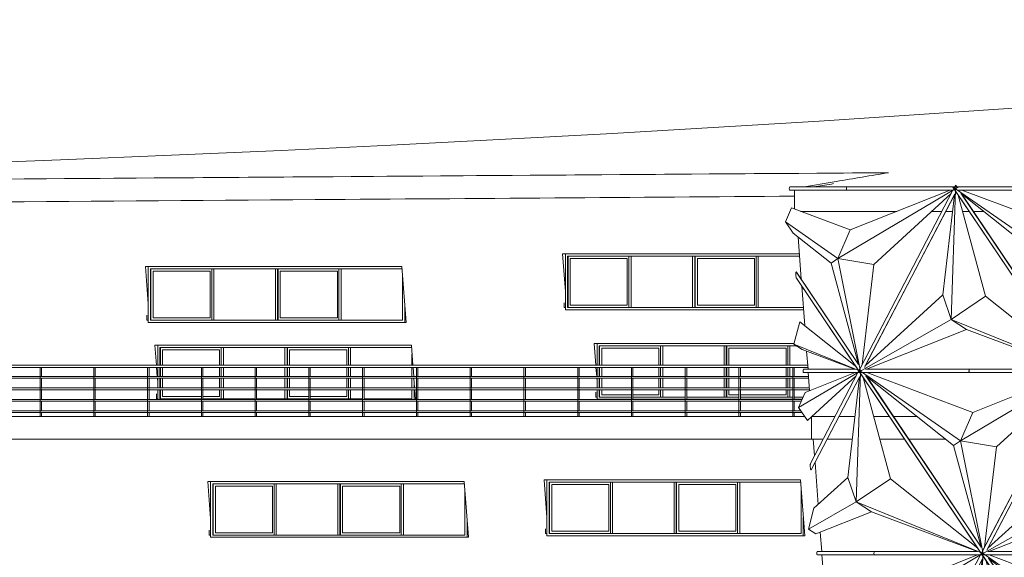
# Model space of a CAD drawing. Header units: inches. Extents: x 424 to 2043, y -237 to 445.
# Tile 282 of 656: x 681 to 698, y 163 to 172. Entities that reach past the tile are written whole.
import ezdxf

# ---------------------------------------------------------------- set-up
doc = ezdxf.new("R2010")
doc.units = ezdxf.units.IN
doc.header["$MEASUREMENT"] = 0
for name, color, linetype, lineweight in [('A-FLOR', 192, 'Continuous', 9), ('A-FLOR-HRAL', 11, 'Continuous', 9), ('A-GLAZ', 151, 'Continuous', 9), ('A-GLAZ-CURT', 52, 'Continuous', 9), ('A-ROOF', 132, 'Continuous', 9), ('A-WALL', 113, 'Continuous', 9)]:
    doc.layers.add(name, color=color, linetype=linetype, lineweight=lineweight)

# ---------------------------------------------------------------- blocks, each defined once
blk = doc.blocks.new('Family2 - Family2-V149-West')
at = {"layer": 'A-GLAZ-CURT'}
for p, q in [((-30.683, 11.224), (-28.482, 7.946)), ((-28.723, 11.23), (-30.549, 11.23)), ((-28.725, 11.229), (-30.532, 11.229)), ((-26.918, 11.229), (-28.725, 11.229)), ((-26.914, 11.23), (-28.723, 11.23)), ((-30.617, 11.183), (-28.884, 9.973)), ((-30.617, 11.183), (-28.884, 9.973)), ((-30.581, 11.17), (-28.723, 11.17)), ((-29.002, 9.891), (-30.54, 11.116)), ((-28.522, 8.11), (-30.54, 11.116)), ((-28.52, 8.11), (-30.539, 11.118)), ((-28.668, 10.472), (-30.526, 11.17)), ((-26.844, 11.183), (-28.884, 9.973)), ((-26.844, 11.183), (-28.884, 9.973)), ((-28.723, 11.17), (-26.867, 11.17)), ((-28.668, 10.472), (-26.915, 11.17)), ((-26.864, 11.17), (-28.487, 8.054)), ((-28.418, 8.057), (-26.831, 11.104)), ((-28.403, 8.087), (-26.838, 11.091)), ((-28.253, 9.868), (-26.894, 11.112)), ((-28.884, 9.973), (-28.668, 10.472)), ((-28.884, 9.973), (-28.668, 10.472)), ((-29.002, 9.891), (-28.884, 9.973)), ((-28.884, 9.973), (-29.002, 9.891)), ((-28.522, 8.11), (-29.002, 9.891)), ((-28.884, 9.973), (-28.492, 8.019)), ((-28.253, 9.868), (-28.884, 9.973)), ((-28.884, 9.973), (-28.492, 8.019)), ((-28.884, 9.973), (-28.253, 9.868)), ((-28.458, 8.11), (-28.253, 9.868))]:
    blk.add_line(p, q, dxfattribs=at)
for start_param, end_param in [(0.222018, 3.141593), (6.243403, 6.505203)]:
    blk.add_ellipse((-28.723, 11.2), major_axis=(0, 0.03), ratio=0.333723, start_param=start_param, end_param=end_param, dxfattribs=at)
for points, knots in [([(-30.664, 11.208), (-30.663, 11.207), (-30.659, 11.205), (-30.653, 11.201), (-30.647, 11.197), (-30.64, 11.193), (-30.633, 11.19), (-30.626, 11.186), (-30.62, 11.183), (-30.616, 11.181), (-30.614, 11.181)], [0.3428238, 0.3428238, 0.3428238, 0.3428238, 0.375, 0.4166667, 0.4583333, 0.5, 0.5416667, 0.5833333, 0.625, 0.6543024, 0.6543024, 0.6543024, 0.6543024]), ([(-26.801, 11.208), (-26.802, 11.207), (-26.806, 11.205), (-26.812, 11.201), (-26.818, 11.197), (-26.825, 11.193), (-26.831, 11.19), (-26.837, 11.186), (-26.842, 11.183), (-26.845, 11.181), (-26.846, 11.18)], [0.3430836, 0.3430836, 0.3430836, 0.3430836, 0.375, 0.4166667, 0.4583333, 0.5, 0.5416667, 0.5833333, 0.625, 0.6569164, 0.6569164, 0.6569164, 0.6569164]), ([(-28.492, 8.018), (-28.492, 8.017), (-28.492, 8.015), (-28.492, 8.012), (-28.492, 8.007), (-28.492, 8.001), (-28.491, 7.993), (-28.491, 7.986), (-28.49, 7.98), (-28.489, 7.976), (-28.489, 7.973), (-28.489, 7.971), (-28.489, 7.97)], [-0.6422027, -0.6422027, -0.6422027, -0.6422027, -0.625, -0.6041667, -0.5833333, -0.5416667, -0.5, -0.4583333, -0.4166667, -0.3958333, -0.375, -0.3584838, -0.3584838, -0.3584838, -0.3584838])]:
    blk.add_open_spline(points, degree=3, knots=knots, dxfattribs=at)
blk = doc.blocks.new('Family2 - Family2-V161-West')
at = {"layer": 'A-GLAZ-CURT'}
for p, q in [((-24.716, 7.97), (-26.346, 4.84)), ((-24.746, 5.701), (-24.673, 7.969)), ((-24.746, 5.701), (-24.673, 7.969)), ((-24.681, 8.037), (-24.715, 7.972)), ((-24.672, 8.054), (-24.679, 8.039)), ((-24.666, 7.946), (-22.57, 4.824)), ((-26.269, 4.857), (-24.682, 7.904)), ((-26.254, 4.887), (-24.689, 7.891)), ((-24.689, 7.891), (-24.895, 6.132)), ((-24.624, 7.884), (-24.146, 6.109)), ((-22.558, 4.91), (-24.576, 7.916)), ((-22.555, 4.91), (-24.575, 7.918)), ((-24.895, 6.132), (-26.254, 4.887)), ((-24.895, 6.132), (-24.746, 5.701)), ((-24.746, 5.701), (-24.895, 6.132)), ((-24.146, 6.109), (-24.746, 5.701)), ((-24.746, 5.701), (-24.146, 6.109)), ((-24.146, 6.109), (-22.613, 4.889)), ((-26.32, 4.805), (-24.746, 5.701)), ((-26.32, 4.805), (-24.746, 5.701)), ((-22.548, 4.805), (-24.746, 5.701)), ((-24.746, 5.701), (-24.48, 5.528)), ((-22.548, 4.805), (-24.746, 5.701)), ((-24.746, 5.701), (-24.48, 5.528)), ((-24.48, 5.528), (-26.234, 4.829)), ((-24.48, 5.528), (-22.62, 4.829)), ((-26.347, 4.837), (-26.381, 4.772)), ((-26.382, 4.77), (-26.301, 4.77)), ((-26.298, 4.77), (-24.425, 4.77)), ((-24.425, 4.83), (-26.252, 4.83)), ((-24.427, 4.829), (-26.234, 4.829)), ((-22.62, 4.829), (-24.427, 4.829)), ((-22.617, 4.83), (-24.425, 4.83)), ((-24.425, 4.77), (-22.57, 4.77)), ((-22.567, 4.77), (-22.485, 4.77)), ((-22.482, 4.77), (-22.468, 4.77))]:
    blk.add_line(p, q, dxfattribs=at)
for start_param, end_param in [(0.222018, 3.141593), (6.243403, 6.505203)]:
    blk.add_ellipse((-24.425, 4.8), major_axis=(0, 0.03), ratio=0.333723, start_param=start_param, end_param=end_param, dxfattribs=at)
for points, knots in [([(-24.673, 7.97), (-24.673, 7.971), (-24.674, 7.973), (-24.674, 7.976), (-24.675, 7.98), (-24.675, 7.986), (-24.676, 7.993), (-24.676, 8.001), (-24.677, 8.007), (-24.677, 8.012), (-24.677, 8.015), (-24.677, 8.017), (-24.677, 8.018)], [-0.6415162, -0.6415162, -0.6415162, -0.6415162, -0.625, -0.6041667, -0.5833333, -0.5416667, -0.5, -0.4583333, -0.4166667, -0.3958333, -0.375, -0.3577973, -0.3577973, -0.3577973, -0.3577973]), ([(-26.364, 4.78), (-26.363, 4.781), (-26.36, 4.783), (-26.355, 4.786), (-26.349, 4.79), (-26.343, 4.793), (-26.336, 4.797), (-26.33, 4.801), (-26.324, 4.805), (-26.32, 4.807), (-26.318, 4.808)], [0.3430836, 0.3430836, 0.3430836, 0.3430836, 0.375, 0.4166667, 0.4583333, 0.5, 0.5416667, 0.5833333, 0.625, 0.6569164, 0.6569164, 0.6569164, 0.6569164]), ([(-22.501, 4.78), (-22.503, 4.781), (-22.507, 4.783), (-22.513, 4.786), (-22.52, 4.79), (-22.527, 4.793), (-22.534, 4.797), (-22.541, 4.801), (-22.546, 4.805), (-22.55, 4.807), (-22.551, 4.808)], [0.3428238, 0.3428238, 0.3428238, 0.3428238, 0.375, 0.4166667, 0.4583333, 0.5, 0.5416667, 0.5833333, 0.625, 0.6571762, 0.6571762, 0.6571762, 0.6571762])]:
    blk.add_open_spline(points, degree=3, knots=knots, dxfattribs=at)
blk = doc.blocks.new('Family2 - Family2-V140-West')
at = {"layer": 'A-GLAZ-CURT'}
for p, q in [((-62.873, 8.024), (-60.672, 4.746)), ((-62.807, 7.983), (-61.074, 6.773)), ((-62.807, 7.983), (-61.074, 6.773)), ((-62.771, 7.97), (-60.913, 7.97)), ((-60.913, 8.03), (-62.739, 8.03)), ((-60.915, 8.029), (-62.722, 8.029)), ((-60.858, 7.272), (-62.716, 7.97)), ((-59.034, 7.983), (-61.074, 6.773)), ((-59.034, 7.983), (-61.074, 6.773)), ((-59.108, 8.029), (-60.915, 8.029)), ((-59.104, 8.03), (-60.913, 8.03)), ((-60.913, 7.97), (-59.057, 7.97)), ((-60.858, 7.272), (-59.105, 7.97)), ((-59.054, 7.97), (-60.677, 4.854)), ((-61.192, 6.691), (-62.73, 7.916)), ((-60.712, 4.91), (-62.73, 7.916)), ((-60.71, 4.91), (-62.729, 7.918)), ((-60.608, 4.857), (-59.021, 7.904)), ((-60.593, 4.887), (-59.028, 7.891)), ((-60.443, 6.668), (-59.084, 7.912)), ((-61.074, 6.773), (-60.858, 7.272)), ((-61.074, 6.773), (-60.858, 7.272)), ((-61.192, 6.691), (-61.074, 6.773)), ((-61.074, 6.773), (-61.192, 6.691)), ((-61.074, 6.773), (-60.682, 4.819)), ((-60.443, 6.668), (-61.074, 6.773)), ((-61.074, 6.773), (-60.682, 4.819)), ((-61.074, 6.773), (-60.443, 6.668)), ((-60.712, 4.91), (-61.192, 6.691)), ((-60.648, 4.91), (-60.443, 6.668))]:
    blk.add_line(p, q, dxfattribs=at)
for start_param, end_param in [(0.222018, 3.141593), (6.243403, 6.505203)]:
    blk.add_ellipse((-60.913, 8), major_axis=(0, 0.03), ratio=0.333723, start_param=start_param, end_param=end_param, dxfattribs=at)
for points, knots in [([(-62.854, 8.008), (-62.853, 8.007), (-62.849, 8.005), (-62.844, 8.001), (-62.837, 7.997), (-62.83, 7.993), (-62.823, 7.99), (-62.816, 7.986), (-62.81, 7.983), (-62.806, 7.981), (-62.804, 7.98)], [0.3428238, 0.3428238, 0.3428238, 0.3428238, 0.375, 0.4166667, 0.4583333, 0.5, 0.5416667, 0.5833333, 0.625, 0.6571762, 0.6571762, 0.6571762, 0.6571762]), ([(-58.991, 8.008), (-58.992, 8.007), (-58.996, 8.005), (-59.002, 8.001), (-59.008, 7.997), (-59.015, 7.993), (-59.021, 7.99), (-59.027, 7.986), (-59.032, 7.983), (-59.035, 7.981), (-59.036, 7.98)], [0.3430836, 0.3430836, 0.3430836, 0.3430836, 0.375, 0.4166667, 0.4583333, 0.5, 0.5416667, 0.5833333, 0.625, 0.6569164, 0.6569164, 0.6569164, 0.6569164]), ([(-60.682, 4.818), (-60.682, 4.817), (-60.682, 4.815), (-60.682, 4.812), (-60.682, 4.807), (-60.682, 4.801), (-60.681, 4.793), (-60.681, 4.786), (-60.68, 4.78), (-60.679, 4.776), (-60.679, 4.773), (-60.679, 4.771), (-60.679, 4.77)], [-0.6422027, -0.6422027, -0.6422027, -0.6422027, -0.625, -0.6041667, -0.5833333, -0.5416667, -0.5, -0.4583333, -0.4166667, -0.3958333, -0.375, -0.3584838, -0.3584838, -0.3584838, -0.3584838])]:
    blk.add_open_spline(points, degree=3, knots=knots, dxfattribs=at)
blk = doc.blocks.new('Family2 - Family2-V173-West')
at = {"layer": 'A-GLAZ-CURT'}
for p, q in [((-65.47, 17.629), (-65.504, 17.629)), ((-65.504, 17.624), (-63.302, 14.346)), ((-65.464, 17.63), (-65.501, 17.63)), ((-63.544, 17.63), (-65.457, 17.63)), ((-63.546, 17.629), (-65.438, 17.629)), ((-61.654, 17.629), (-63.546, 17.629)), ((-61.649, 17.63), (-63.544, 17.63)), ((-61.586, 17.63), (-61.641, 17.63)), ((-61.587, 17.629), (-61.622, 17.629)), ((-61.594, 17.616), (-61.586, 17.63)), ((-65.438, 17.583), (-63.705, 16.373)), ((-65.438, 17.583), (-63.705, 16.373)), ((-65.402, 17.57), (-63.544, 17.57)), ((-63.823, 16.291), (-65.361, 17.516)), ((-63.343, 14.51), (-65.361, 17.516)), ((-63.34, 14.51), (-65.36, 17.518)), ((-63.489, 16.872), (-65.347, 17.57)), ((-61.665, 17.583), (-63.705, 16.373)), ((-61.665, 17.583), (-63.705, 16.373)), ((-63.544, 17.57), (-61.688, 17.57)), ((-63.489, 16.872), (-61.736, 17.57)), ((-61.685, 17.57), (-63.308, 14.454)), ((-63.239, 14.457), (-61.652, 17.504)), ((-63.224, 14.487), (-61.659, 17.491)), ((-63.074, 16.268), (-61.715, 17.512)), ((-63.705, 16.373), (-63.489, 16.872)), ((-63.705, 16.373), (-63.489, 16.872)), ((-63.823, 16.291), (-63.705, 16.373)), ((-63.705, 16.373), (-63.823, 16.291)), ((-63.343, 14.51), (-63.823, 16.291)), ((-63.705, 16.373), (-63.313, 14.419)), ((-63.074, 16.268), (-63.705, 16.373)), ((-63.705, 16.373), (-63.313, 14.419)), ((-63.705, 16.373), (-63.074, 16.268)), ((-63.279, 14.51), (-63.074, 16.268))]:
    blk.add_line(p, q, dxfattribs=at)
for start_param, end_param in [(0.222018, 3.141593), (6.243403, 6.505203)]:
    blk.add_ellipse((-63.544, 17.6), major_axis=(0, 0.03), ratio=0.333723, start_param=start_param, end_param=end_param, dxfattribs=at)
for points, knots in [([(-65.504, 17.629), (-65.505, 17.629), (-65.505, 17.627), (-65.504, 17.625), (-65.503, 17.623), (-65.502, 17.622), (-65.5, 17.62), (-65.497, 17.618), (-65.495, 17.615), (-65.492, 17.613), (-65.489, 17.611), (-65.485, 17.608), (-65.481, 17.605), (-65.474, 17.601), (-65.468, 17.597), (-65.461, 17.593), (-65.454, 17.59), (-65.447, 17.586), (-65.441, 17.583), (-65.436, 17.581), (-65.435, 17.58)], [0, 0, 0, 0, 0.0833333, 0.125, 0.1458333, 0.1666667, 0.2083333, 0.2291667, 0.25, 0.2916667, 0.3125, 0.3333333, 0.375, 0.4166667, 0.4583333, 0.5, 0.5416667, 0.5833333, 0.625, 0.6571762, 0.6571762, 0.6571762, 0.6571762]), ([(-61.587, 17.629), (-61.588, 17.629), (-61.59, 17.627), (-61.594, 17.625), (-61.597, 17.623), (-61.599, 17.622), (-61.602, 17.62), (-61.606, 17.618), (-61.609, 17.615), (-61.613, 17.613), (-61.617, 17.611), (-61.621, 17.608), (-61.626, 17.605), (-61.633, 17.601), (-61.639, 17.597), (-61.646, 17.593), (-61.652, 17.59), (-61.658, 17.586), (-61.663, 17.583), (-61.666, 17.581), (-61.667, 17.58)], [0, 0, 0, 0, 0.0833333, 0.125, 0.1458333, 0.1666667, 0.2083333, 0.2291667, 0.25, 0.2916667, 0.3125, 0.3333333, 0.375, 0.4166667, 0.4583333, 0.5, 0.5416667, 0.5833333, 0.625, 0.6569164, 0.6569164, 0.6569164, 0.6569164]), ([(-63.313, 14.418), (-63.313, 14.417), (-63.313, 14.415), (-63.313, 14.412), (-63.313, 14.407), (-63.313, 14.401), (-63.312, 14.393), (-63.312, 14.386), (-63.311, 14.38), (-63.31, 14.376), (-63.31, 14.373), (-63.31, 14.371), (-63.309, 14.37)], [-0.6422027, -0.6422027, -0.6422027, -0.6422027, -0.625, -0.6041667, -0.5833333, -0.5416667, -0.5, -0.4583333, -0.4166667, -0.3958333, -0.375, -0.3584838, -0.3584838, -0.3584838, -0.3584838])]:
    blk.add_open_spline(points, degree=3, knots=knots, dxfattribs=at)
for points in [[(-65.5, 17.63), (-65.502, 17.63), (-65.503, 17.63), (-65.504, 17.629)], [(-61.586, 17.63), (-61.586, 17.63), (-61.587, 17.63), (-61.587, 17.629)]]:
    blk.add_open_spline(points, degree=3, dxfattribs=at)
blk = doc.blocks.new('Family2 - Family2-V163-West')
at = {"layer": 'A-GLAZ-CURT'}
for p, q in [((-17.085, 7.97), (-18.715, 4.839)), ((-17.115, 5.701), (-17.042, 7.969)), ((-17.115, 5.701), (-17.042, 7.969)), ((-17.05, 8.037), (-17.084, 7.972)), ((-17.041, 8.054), (-17.049, 8.039)), ((-17.035, 7.946), (-14.939, 4.824)), ((-18.639, 4.857), (-17.051, 7.904)), ((-18.623, 4.887), (-17.059, 7.891)), ((-17.059, 7.891), (-17.264, 6.132)), ((-16.993, 7.884), (-16.515, 6.109)), ((-14.927, 4.91), (-16.945, 7.916)), ((-14.924, 4.91), (-16.944, 7.918)), ((-17.264, 6.132), (-18.623, 4.887)), ((-17.264, 6.132), (-17.115, 5.701)), ((-17.115, 5.701), (-17.264, 6.132)), ((-16.515, 6.109), (-17.115, 5.701)), ((-17.115, 5.701), (-16.515, 6.109)), ((-16.515, 6.109), (-14.982, 4.889)), ((-18.689, 4.805), (-17.115, 5.701)), ((-18.689, 4.805), (-17.115, 5.701)), ((-14.918, 4.805), (-17.115, 5.701)), ((-17.115, 5.701), (-16.849, 5.528)), ((-14.918, 4.805), (-17.115, 5.701)), ((-17.115, 5.701), (-16.849, 5.528)), ((-16.849, 5.528), (-18.603, 4.829)), ((-16.849, 5.528), (-14.989, 4.829)), ((-18.716, 4.837), (-18.75, 4.772)), ((-18.751, 4.77), (-18.67, 4.77)), ((-18.667, 4.77), (-16.794, 4.77)), ((-16.794, 4.83), (-18.621, 4.83)), ((-16.796, 4.829), (-18.603, 4.829)), ((-14.989, 4.829), (-16.796, 4.829)), ((-14.986, 4.83), (-16.794, 4.83)), ((-16.794, 4.77), (-14.939, 4.77)), ((-14.937, 4.77), (-14.854, 4.77)), ((-14.852, 4.77), (-14.837, 4.77))]:
    blk.add_line(p, q, dxfattribs=at)
for start_param, end_param in [(0.222018, 3.141593), (6.243403, 6.505203)]:
    blk.add_ellipse((-16.794, 4.8), major_axis=(0, 0.03), ratio=0.333723, start_param=start_param, end_param=end_param, dxfattribs=at)
for points, knots in [([(-17.042, 7.97), (-17.042, 7.971), (-17.043, 7.973), (-17.043, 7.976), (-17.044, 7.98), (-17.044, 7.986), (-17.045, 7.993), (-17.046, 8.001), (-17.046, 8.007), (-17.046, 8.012), (-17.046, 8.015), (-17.046, 8.017), (-17.046, 8.018)], [-0.6415162, -0.6415162, -0.6415162, -0.6415162, -0.625, -0.6041667, -0.5833333, -0.5416667, -0.5, -0.4583333, -0.4166667, -0.3958333, -0.375, -0.3577973, -0.3577973, -0.3577973, -0.3577973]), ([(-18.733, 4.78), (-18.732, 4.781), (-18.729, 4.783), (-18.724, 4.786), (-18.718, 4.79), (-18.712, 4.793), (-18.705, 4.797), (-18.699, 4.801), (-18.693, 4.805), (-18.689, 4.807), (-18.688, 4.808)], [0.3430836, 0.3430836, 0.3430836, 0.3430836, 0.375, 0.4166667, 0.4583333, 0.5, 0.5416667, 0.5833333, 0.625, 0.6569164, 0.6569164, 0.6569164, 0.6569164]), ([(-14.87, 4.78), (-14.872, 4.781), (-14.876, 4.783), (-14.882, 4.786), (-14.889, 4.79), (-14.896, 4.793), (-14.903, 4.797), (-14.91, 4.801), (-14.915, 4.805), (-14.919, 4.807), (-14.92, 4.808)], [0.3428238, 0.3428238, 0.3428238, 0.3428238, 0.375, 0.4166667, 0.4583333, 0.5, 0.5416667, 0.5833333, 0.625, 0.6571762, 0.6571762, 0.6571762, 0.6571762])]:
    blk.add_open_spline(points, degree=3, knots=knots, dxfattribs=at)
blk = doc.blocks.new('Family2 - Family2-V189-West')
at = {"layer": 'A-GLAZ-CURT'}
for p, q in [((-31.118, 17.654), (-31.161, 17.572)), ((-31.099, 17.629), (-31.117, 17.656)), ((-31.091, 17.622), (-31.112, 17.654)), ((-31.162, 17.57), (-32.792, 14.44)), ((-32.716, 14.457), (-31.129, 17.504)), ((-32.701, 14.487), (-31.136, 17.491)), ((-31.136, 17.491), (-31.341, 15.732)), ((-31.192, 15.301), (-31.119, 17.569)), ((-31.192, 15.301), (-31.119, 17.569)), ((-31.112, 17.546), (-29.016, 14.424)), ((-31.07, 17.484), (-30.592, 15.709)), ((-29.004, 14.51), (-31.023, 17.516)), ((-29.002, 14.51), (-31.021, 17.518)), ((-31.341, 15.732), (-32.701, 14.487)), ((-31.341, 15.732), (-31.192, 15.301)), ((-31.192, 15.301), (-31.341, 15.732)), ((-30.592, 15.709), (-31.192, 15.301)), ((-31.192, 15.301), (-30.592, 15.709)), ((-30.592, 15.709), (-29.059, 14.489)), ((-32.767, 14.405), (-31.192, 15.301)), ((-32.767, 14.405), (-31.192, 15.301)), ((-28.995, 14.405), (-31.192, 15.301)), ((-31.192, 15.301), (-30.926, 15.128)), ((-28.995, 14.405), (-31.192, 15.301)), ((-31.192, 15.301), (-30.926, 15.128)), ((-30.926, 15.128), (-32.681, 14.429)), ((-30.926, 15.128), (-29.066, 14.429)), ((-32.829, 14.37), (-32.747, 14.37)), ((-32.794, 14.437), (-32.828, 14.372)), ((-32.744, 14.37), (-30.871, 14.37)), ((-30.871, 14.43), (-32.698, 14.43)), ((-30.874, 14.429), (-32.681, 14.429)), ((-29.066, 14.429), (-30.874, 14.429)), ((-29.063, 14.43), (-30.871, 14.43)), ((-30.871, 14.37), (-29.016, 14.37)), ((-29.014, 14.37), (-28.932, 14.37)), ((-28.929, 14.37), (-28.914, 14.37))]:
    blk.add_line(p, q, dxfattribs=at)
for start_param, end_param in [(0.222018, 3.141593), (6.243403, 6.505203)]:
    blk.add_ellipse((-30.871, 14.4), major_axis=(0, 0.03), ratio=0.333723, start_param=start_param, end_param=end_param, dxfattribs=at)
for points, knots in [([(-31.119, 17.57), (-31.12, 17.571), (-31.12, 17.573), (-31.12, 17.576), (-31.121, 17.58), (-31.122, 17.586), (-31.122, 17.593), (-31.123, 17.601), (-31.123, 17.607), (-31.123, 17.612), (-31.123, 17.616), (-31.123, 17.621), (-31.123, 17.625), (-31.123, 17.63), (-31.122, 17.634), (-31.122, 17.638), (-31.122, 17.641), (-31.121, 17.644), (-31.121, 17.647), (-31.12, 17.65), (-31.119, 17.653), (-31.117, 17.655), (-31.117, 17.656)], [-0.6415162, -0.6415162, -0.6415162, -0.6415162, -0.625, -0.6041667, -0.5833333, -0.5416667, -0.5, -0.4583333, -0.4166667, -0.3958333, -0.375, -0.3333333, -0.3125, -0.2916667, -0.25, -0.2291667, -0.2083333, -0.1666667, -0.1458333, -0.125, -0.0833333, 0, 0, 0, 0]), ([(-31.117, 17.656), (-31.116, 17.656), (-31.114, 17.656), (-31.113, 17.654), (-31.112, 17.653), (-31.111, 17.652), (-31.111, 17.652)], [-1, -1, -1, -1, -0.9166667, -0.875, -0.8541667, -0.8333333, -0.8333333, -0.8333333, -0.8333333]), ([(-32.811, 14.38), (-32.809, 14.381), (-32.806, 14.383), (-32.801, 14.386), (-32.795, 14.39), (-32.79, 14.393), (-32.787, 14.395), (-32.786, 14.395)], [0.3430836, 0.3430836, 0.3430836, 0.3430836, 0.375, 0.4166667, 0.4583333, 0.5, 0.5182946, 0.5182946, 0.5182946, 0.5182946]), ([(-32.786, 14.395), (-32.785, 14.396), (-32.781, 14.398), (-32.776, 14.401), (-32.77, 14.405), (-32.766, 14.407), (-32.765, 14.408)], [0.5184063, 0.5184063, 0.5184063, 0.5184063, 0.5416667, 0.5833333, 0.625, 0.6569164, 0.6569164, 0.6569164, 0.6569164]), ([(-28.947, 14.38), (-28.949, 14.381), (-28.953, 14.383), (-28.959, 14.386), (-28.966, 14.39), (-28.973, 14.393), (-28.98, 14.397), (-28.987, 14.401), (-28.993, 14.405), (-28.996, 14.407), (-28.997, 14.408)], [0.3428238, 0.3428238, 0.3428238, 0.3428238, 0.375, 0.4166667, 0.4583333, 0.5, 0.5416667, 0.5833333, 0.625, 0.6571762, 0.6571762, 0.6571762, 0.6571762])]:
    blk.add_open_spline(points, degree=3, knots=knots, dxfattribs=at)
blk = doc.blocks.new('Awning_and_fixed_glass_panels_multi_window_10652 - 4 panels-2 awning 4770x980h-162167-West')
at = {"layer": 'A-GLAZ'}
for p, q in [((-37.957, 16.451), (-37.957, 15.471)), ((-37.92, 15.511), (-37.92, 16.411)), ((-37.92, 16.411), (-33.853, 16.411)), ((-37.911, 16.411), (-37.911, 15.511)), ((-36.843, 16.411), (-36.805, 16.411)), ((-36.843, 16.411), (-36.843, 15.511)), ((-36.805, 15.511), (-36.805, 16.411)), ((-35.728, 16.411), (-35.69, 16.411)), ((-35.728, 16.411), (-35.728, 15.511)), ((-35.69, 15.511), (-35.69, 16.411)), ((-35.682, 16.411), (-35.682, 15.511)), ((-34.613, 16.411), (-34.576, 16.411)), ((-34.613, 16.411), (-34.613, 15.511)), ((-34.576, 15.511), (-34.576, 16.411)), ((-37.874, 16.371), (-37.874, 15.551)), ((-37.874, 16.371), (-36.872, 16.371)), ((-36.872, 15.551), (-36.872, 16.371)), ((-35.644, 16.371), (-35.644, 15.551)), ((-35.644, 16.371), (-34.643, 16.371)), ((-34.643, 15.551), (-34.643, 16.371)), ((-37.98, 15.596), (-37.98, 15.511)), ((-37.874, 15.551), (-36.872, 15.551)), ((-35.644, 15.551), (-34.643, 15.551)), ((-37.957, 15.511), (-37.98, 15.511)), ((-37.957, 15.471), (-33.783, 15.471)), ((-37.92, 15.511), (-33.786, 15.511)), ((-36.805, 15.511), (-36.843, 15.511)), ((-35.69, 15.511), (-35.728, 15.511)), ((-34.576, 15.511), (-34.613, 15.511))]:
    blk.add_line(p, q, dxfattribs=at)
blk = doc.blocks.new('Awning_and_fixed_glass_panels_multi_window_10652 - 4 panels-2 awning 4770x980h-V195-West')
at = {"layer": 'A-GLAZ'}
for p, q in [((-37.403, 14.881), (-37.403, 14.5)), ((-37.365, 14.5), (-37.365, 14.841)), ((-37.365, 14.841), (-33.907, 14.841)), ((-37.357, 14.841), (-37.357, 14.5)), ((-37.319, 14.801), (-37.319, 14.5)), ((-37.319, 14.801), (-36.318, 14.801)), ((-36.318, 14.5), (-36.318, 14.801)), ((-36.288, 14.841), (-36.251, 14.841)), ((-36.288, 14.841), (-36.288, 14.5)), ((-36.251, 14.5), (-36.251, 14.841)), ((-35.174, 14.841), (-35.136, 14.841)), ((-35.174, 14.841), (-35.174, 14.5)), ((-35.136, 14.5), (-35.136, 14.841)), ((-35.128, 14.841), (-35.128, 14.5)), ((-35.09, 14.801), (-35.09, 14.5)), ((-35.09, 14.801), (-34.088, 14.801)), ((-34.088, 14.5), (-34.088, 14.801)), ((-34.059, 14.841), (-34.021, 14.841)), ((-34.059, 14.841), (-34.059, 14.5)), ((-34.021, 14.5), (-34.021, 14.841)), ((-37.403, 14.46), (-37.403, 14.3)), ((-37.365, 14.3), (-37.365, 14.46)), ((-37.357, 14.46), (-37.357, 14.3)), ((-37.319, 14.46), (-37.319, 14.3)), ((-36.318, 14.3), (-36.318, 14.46)), ((-36.288, 14.46), (-36.288, 14.3)), ((-36.251, 14.3), (-36.251, 14.46)), ((-35.174, 14.46), (-35.174, 14.3)), ((-35.136, 14.3), (-35.136, 14.46)), ((-35.128, 14.46), (-35.128, 14.3)), ((-35.09, 14.46), (-35.09, 14.3)), ((-34.088, 14.3), (-34.088, 14.46)), ((-34.059, 14.46), (-34.059, 14.3)), ((-34.021, 14.3), (-34.021, 14.46)), ((-37.403, 14.27), (-37.403, 14.1)), ((-37.365, 14.1), (-37.365, 14.27)), ((-37.357, 14.27), (-37.357, 14.1)), ((-37.319, 14.27), (-37.319, 14.1)), ((-36.318, 14.1), (-36.318, 14.27)), ((-36.288, 14.27), (-36.288, 14.1)), ((-36.251, 14.1), (-36.251, 14.27)), ((-35.174, 14.27), (-35.174, 14.1)), ((-35.136, 14.1), (-35.136, 14.27)), ((-35.128, 14.27), (-35.128, 14.1)), ((-35.09, 14.27), (-35.09, 14.1)), ((-34.088, 14.1), (-34.088, 14.27)), ((-34.059, 14.27), (-34.059, 14.1)), ((-34.021, 14.1), (-34.021, 14.27)), ((-37.426, 14.026), (-37.426, 13.941)), ((-37.403, 14.07), (-37.403, 13.901)), ((-37.365, 13.941), (-37.365, 14.07)), ((-37.357, 14.07), (-37.357, 13.941)), ((-37.319, 14.07), (-37.319, 13.981)), ((-36.318, 13.981), (-36.318, 14.07)), ((-36.288, 14.07), (-36.288, 13.941)), ((-36.251, 13.941), (-36.251, 14.07)), ((-35.174, 14.07), (-35.174, 13.941)), ((-35.136, 13.941), (-35.136, 14.07)), ((-35.128, 14.07), (-35.128, 13.941)), ((-35.09, 14.07), (-35.09, 13.981)), ((-34.088, 13.981), (-34.088, 14.07)), ((-34.059, 14.07), (-34.059, 13.941)), ((-34.021, 13.941), (-34.021, 14.07)), ((-37.403, 13.941), (-37.426, 13.941)), ((-37.403, 13.901), (-36.799, 13.901)), ((-37.365, 13.941), (-36.799, 13.941)), ((-37.319, 13.981), (-36.799, 13.981)), ((-36.775, 13.981), (-36.318, 13.981)), ((-36.775, 13.941), (-35.856, 13.941)), ((-36.774, 13.901), (-35.856, 13.901)), ((-36.251, 13.941), (-36.288, 13.941)), ((-35.832, 13.941), (-34.914, 13.941)), ((-35.832, 13.901), (-34.914, 13.901)), ((-35.136, 13.941), (-35.174, 13.941)), ((-35.09, 13.981), (-34.914, 13.981)), ((-34.889, 13.981), (-34.088, 13.981)), ((-34.889, 13.941), (-33.971, 13.941)), ((-34.889, 13.901), (-33.971, 13.901)), ((-34.021, 13.941), (-34.059, 13.941)), ((-33.946, 13.941), (-33.787, 13.941)), ((-33.946, 13.901), (-33.805, 13.901))]:
    blk.add_line(p, q, dxfattribs=at)
blk = doc.blocks.new('Awning_and_fixed_glass_panels_multi_window_10652 - 4 panels-2 awning 4770x980h-V196-West')
at = {"layer": 'A-GLAZ'}
for p, q in [((-45.271, 16.231), (-45.271, 15.251)), ((-45.233, 15.291), (-45.233, 16.191)), ((-45.233, 16.191), (-40.821, 16.191)), ((-45.225, 16.191), (-45.225, 15.291)), ((-45.187, 16.151), (-45.187, 15.331)), ((-45.187, 16.151), (-44.186, 16.151)), ((-44.186, 15.331), (-44.186, 16.151)), ((-44.156, 16.191), (-44.119, 16.191)), ((-44.156, 16.191), (-44.156, 15.291)), ((-44.119, 15.291), (-44.119, 16.191)), ((-43.042, 16.191), (-43.004, 16.191)), ((-43.042, 16.191), (-43.042, 15.291)), ((-43.004, 15.291), (-43.004, 16.191)), ((-42.996, 16.191), (-42.996, 15.291)), ((-42.958, 16.151), (-42.958, 15.331)), ((-42.958, 16.151), (-41.956, 16.151)), ((-41.956, 15.331), (-41.956, 16.151)), ((-41.927, 16.191), (-41.889, 16.191)), ((-41.927, 16.191), (-41.927, 15.291)), ((-41.889, 15.291), (-41.889, 16.191)), ((-40.812, 15.291), (-40.812, 16.076)), ((-40.775, 15.251), (-40.775, 15.575)), ((-45.294, 15.376), (-45.294, 15.291)), ((-45.271, 15.291), (-45.294, 15.291)), ((-45.271, 15.251), (-40.775, 15.251)), ((-45.233, 15.291), (-40.812, 15.291)), ((-45.187, 15.331), (-44.186, 15.331)), ((-44.119, 15.291), (-44.156, 15.291)), ((-43.004, 15.291), (-43.042, 15.291)), ((-42.958, 15.331), (-41.956, 15.331)), ((-41.889, 15.291), (-41.927, 15.291)), ((-40.775, 15.251), (-40.75, 15.251))]:
    blk.add_line(p, q, dxfattribs=at)
blk = doc.blocks.new('Awning_and_fixed_glass_panels_multi_window_10652 - 4 panels-2 awning 4770x980h-V197-West')
at = {"layer": 'A-GLAZ'}
for p, q in [((-45.105, 14.851), (-45.105, 14.5)), ((-45.068, 14.5), (-45.068, 14.811)), ((-45.068, 14.811), (-40.655, 14.811)), ((-45.059, 14.811), (-45.059, 14.5)), ((-45.022, 14.771), (-45.022, 14.5)), ((-45.022, 14.771), (-44.02, 14.771)), ((-44.02, 14.5), (-44.02, 14.771)), ((-43.991, 14.811), (-43.953, 14.811)), ((-43.991, 14.811), (-43.991, 14.5)), ((-43.953, 14.5), (-43.953, 14.811)), ((-42.876, 14.811), (-42.838, 14.811)), ((-42.876, 14.811), (-42.876, 14.5)), ((-42.838, 14.5), (-42.838, 14.811)), ((-42.83, 14.811), (-42.83, 14.5)), ((-42.792, 14.771), (-42.792, 14.5)), ((-42.792, 14.771), (-41.791, 14.771)), ((-41.791, 14.5), (-41.791, 14.771)), ((-41.761, 14.811), (-41.724, 14.811)), ((-41.761, 14.811), (-41.761, 14.5)), ((-41.724, 14.5), (-41.724, 14.811)), ((-40.647, 14.5), (-40.647, 14.695)), ((-45.105, 14.46), (-45.105, 14.3)), ((-45.068, 14.3), (-45.068, 14.46)), ((-45.059, 14.46), (-45.059, 14.3)), ((-45.022, 14.46), (-45.022, 14.3)), ((-44.02, 14.3), (-44.02, 14.46)), ((-43.991, 14.46), (-43.991, 14.3)), ((-43.953, 14.3), (-43.953, 14.46)), ((-42.876, 14.46), (-42.876, 14.3)), ((-42.838, 14.3), (-42.838, 14.46)), ((-42.83, 14.46), (-42.83, 14.3)), ((-42.792, 14.46), (-42.792, 14.3)), ((-41.791, 14.3), (-41.791, 14.46)), ((-41.761, 14.46), (-41.761, 14.3)), ((-41.724, 14.3), (-41.724, 14.46)), ((-40.647, 14.3), (-40.647, 14.46)), ((-45.105, 14.27), (-45.105, 14.1)), ((-45.068, 14.1), (-45.068, 14.27)), ((-45.059, 14.27), (-45.059, 14.1)), ((-45.022, 14.27), (-45.022, 14.1)), ((-44.02, 14.1), (-44.02, 14.27)), ((-43.991, 14.27), (-43.991, 14.1)), ((-43.953, 14.1), (-43.953, 14.27)), ((-42.876, 14.27), (-42.876, 14.1)), ((-42.838, 14.1), (-42.838, 14.27)), ((-42.83, 14.27), (-42.83, 14.1)), ((-42.792, 14.27), (-42.792, 14.1)), ((-41.791, 14.1), (-41.791, 14.27)), ((-41.761, 14.27), (-41.761, 14.1)), ((-41.724, 14.1), (-41.724, 14.27)), ((-40.647, 14.1), (-40.647, 14.27)), ((-40.609, 14.1), (-40.609, 14.195)), ((-45.128, 13.995), (-45.128, 13.911)), ((-45.105, 14.07), (-45.105, 13.9)), ((-45.068, 13.911), (-45.068, 14.07)), ((-45.059, 14.07), (-45.059, 13.911)), ((-45.022, 14.07), (-45.022, 13.951)), ((-44.02, 13.951), (-44.02, 14.07)), ((-43.991, 14.07), (-43.991, 13.911)), ((-43.953, 13.911), (-43.953, 14.07)), ((-42.876, 14.07), (-42.876, 13.911)), ((-42.838, 13.911), (-42.838, 14.07)), ((-42.83, 14.07), (-42.83, 13.911)), ((-42.792, 14.07), (-42.792, 13.951)), ((-41.791, 13.951), (-41.791, 14.07)), ((-41.761, 14.07), (-41.761, 13.911)), ((-41.724, 13.911), (-41.724, 14.07)), ((-40.647, 13.911), (-40.647, 14.07)), ((-40.609, 13.9), (-40.609, 14.07)), ((-45.105, 13.911), (-45.128, 13.911)), ((-45.068, 13.911), (-44.34, 13.911)), ((-45.022, 13.951), (-44.34, 13.951)), ((-44.316, 13.951), (-44.02, 13.951)), ((-44.316, 13.911), (-43.398, 13.911)), ((-43.953, 13.911), (-43.991, 13.911)), ((-43.373, 13.911), (-42.455, 13.911)), ((-42.838, 13.911), (-42.876, 13.911)), ((-42.792, 13.951), (-42.455, 13.951)), ((-42.431, 13.951), (-41.791, 13.951)), ((-42.431, 13.911), (-41.512, 13.911)), ((-41.724, 13.911), (-41.761, 13.911)), ((-41.488, 13.911), (-40.647, 13.911))]:
    blk.add_line(p, q, dxfattribs=at)
blk = doc.blocks.new('Railing - 25mm-185987-West')
at = {"layer": 'A-FLOR-HRAL'}
for p, q in [((-33.971, 14.46), (-33.971, 13.6)), ((-33.963, 14.46), (-33.971, 14.46)), ((-33.947, 14.46), (-33.963, 14.46)), ((-33.946, 14.293), (-33.946, 14.46)), ((-33.946, 14.093), (-33.946, 14.277)), ((-33.946, 13.893), (-33.946, 14.077)), ((-33.946, 13.693), (-33.946, 13.877)), ((-33.946, 13.6), (-33.946, 13.677))]:
    blk.add_line(p, q, dxfattribs=at)
blk = doc.blocks.new('Railing - Railing-202406-West')
at = {"layer": 'A-FLOR-HRAL'}
for p, q in [((-33.709, 14.5), (-55.64, 14.5)), ((-55.64, 14.46), (-33.706, 14.46)), ((-33.694, 14.3), (-55.64, 14.3)), ((-55.64, 14.27), (-33.692, 14.27)), ((-33.679, 14.1), (-55.64, 14.1)), ((-55.64, 14.07), (-33.677, 14.07)), ((-33.805, 13.9), (-55.64, 13.9)), ((-55.64, 13.87), (-33.818, 13.87)), ((-33.831, 13.7), (-55.64, 13.7)), ((-55.64, 13.67), (-33.811, 13.67))]:
    blk.add_line(p, q, dxfattribs=at)
for p in [(-13.197, 0), (-12.255, 0), (-11.312, 0), (-10.369, 0), (-9.427, 0), (-8.484, 0), (-7.541, 0), (-6.599, 0), (-5.656, 0), (-4.713, 0), (-3.771, 0), (-2.828, 0), (-1.885, 0), (-0.943, 0), (0, 0)]:
    blk.add_blockref('Railing - 25mm-185987-West', p)

msp = doc.modelspace()

# ---------------------------------------------------------------- linework, layer by layer
at = {"layer": 'A-FLOR'}
for p, q in [((671.931, 165.177), (694.696, 165.177)), ((694.818, 165.172), (694.818, 164.777)), ((694.824, 165.177), (695.231, 165.177)), ((695.298, 165.177), (695.577, 165.177)), ((695.907, 165.177), (696.182, 165.177)), ((696.254, 165.177), (696.67, 165.177)), ((695.021, 164.777), (672.198, 164.777)), ((695.53, 164.777), (695.09, 164.777)), ((696.451, 164.777), (696.015, 164.777)), ((697.171, 164.777), (696.521, 164.777))]:
    msp.add_line(p, q, dxfattribs=at)
at = {"layer": 'A-GLAZ-CURT'}
for p, q in [((695.438, 169.206), (694.436, 169.206)), ((695.44, 169.207), (694.438, 169.207)), ((697.329, 169.206), (695.438, 169.206)), ((697.335, 169.207), (695.44, 169.207)), ((697.397, 169.207), (697.342, 169.207)), ((697.396, 169.206), (697.361, 169.206)), ((697.39, 169.193), (697.397, 169.207)), ((694.438, 169.147), (695.44, 169.147)), ((697.318, 169.16), (695.279, 167.95)), ((697.318, 169.16), (695.279, 167.95)), ((695.44, 169.147), (697.295, 169.147)), ((695.495, 168.449), (697.248, 169.147)), ((697.298, 169.147), (695.675, 166.031)), ((695.744, 166.034), (697.332, 169.081)), ((695.76, 166.064), (697.324, 169.068)), ((695.91, 167.845), (697.268, 169.089)), ((694.464, 168.836), (694.359, 168.593)), ((695.495, 168.449), (694.464, 168.836)), ((694.359, 168.593), (695.279, 167.95)), ((694.497, 168.396), (694.359, 168.593)), ((694.359, 168.593), (695.279, 167.95)), ((695.161, 167.868), (694.497, 168.396)), ((695.279, 167.95), (695.495, 168.449)), ((695.279, 167.95), (695.495, 168.449)), ((695.279, 167.95), (695.161, 167.868)), ((695.161, 167.868), (695.279, 167.95)), ((695.641, 166.087), (695.161, 167.868)), ((695.279, 167.95), (695.91, 167.845)), ((695.91, 167.845), (695.279, 167.95)), ((695.279, 167.95), (695.67, 165.996)), ((695.279, 167.95), (695.67, 165.996)), ((695.705, 166.087), (695.91, 167.845)), ((695.641, 166.087), (694.548, 167.713)), ((695.641, 166.087), (694.548, 167.713)), ((695.643, 166.087), (694.553, 167.711)), ((695.643, 166.087), (694.553, 167.711)), ((694.553, 167.604), (695.681, 165.923)), ((694.553, 167.604), (695.629, 166.001)), ((694.508, 166.448), (694.614, 166.839)), ((694.614, 166.839), (695.585, 166.066)), ((695.648, 165.983), (694.508, 166.448)), ((694.508, 166.448), (694.651, 166.355)), ((695.648, 165.983), (694.508, 166.448)), ((694.651, 166.355), (695.578, 166.006)), ((695.652, 165.96), (694.592, 165.332)), ((695.652, 165.96), (694.592, 165.332)), ((695.578, 166.006), (694.677, 166.006)), ((695.578, 166.006), (694.677, 166.006)), ((695.582, 166.007), (694.679, 166.007)), ((695.582, 166.007), (694.679, 166.007)), ((694.679, 165.947), (695.629, 165.947)), ((694.679, 165.947), (695.629, 165.947)), ((694.708, 165.599), (695.581, 165.947)), ((695.631, 165.947), (694.8, 164.35)), ((695.632, 165.947), (694.8, 164.35)), ((695.602, 163.678), (695.674, 165.946)), ((695.602, 163.678), (695.674, 165.946)), ((695.631, 165.947), (695.713, 165.947)), ((695.667, 166.014), (695.632, 165.949)), ((695.675, 166.031), (695.668, 166.016)), ((695.681, 165.923), (697.777, 162.801)), ((695.716, 165.947), (695.73, 165.947)), ((694.745, 165.105), (695.601, 165.889)), ((694.81, 164.241), (695.658, 165.868)), ((694.81, 164.241), (695.658, 165.868)), ((694.812, 164.243), (695.665, 165.881)), ((694.812, 164.243), (695.665, 165.881)), ((695.658, 165.868), (695.452, 164.109)), ((695.723, 165.861), (696.201, 164.086)), ((697.789, 162.887), (695.771, 165.893)), ((697.792, 162.887), (695.773, 165.894)), ((694.592, 165.332), (694.708, 165.599)), ((694.592, 165.332), (694.745, 165.105)), ((694.81, 164.241), (694.812, 164.243)), ((694.81, 164.241), (694.812, 164.243)), ((695.452, 164.109), (694.861, 163.567)), ((695.602, 163.678), (695.452, 164.109)), ((695.452, 164.109), (695.602, 163.678)), ((695.602, 163.678), (696.201, 164.086)), ((696.201, 164.086), (695.602, 163.678)), ((696.201, 164.086), (697.734, 162.866)), ((694.765, 163.202), (695.602, 163.678)), ((694.765, 163.202), (695.602, 163.678)), ((695.602, 163.678), (695.867, 163.505)), ((695.602, 163.678), (695.867, 163.505)), ((697.799, 162.782), (695.602, 163.678)), ((697.799, 162.782), (695.602, 163.678)), ((694.861, 163.567), (694.765, 163.202)), ((695.867, 163.505), (694.895, 163.118)), ((695.867, 163.505), (697.727, 162.806)), ((694.895, 163.118), (694.765, 163.202)), ((695.92, 162.806), (694.918, 162.806)), ((695.92, 162.806), (694.918, 162.806)), ((695.922, 162.807), (694.92, 162.807)), ((695.922, 162.807), (694.92, 162.807)), ((697.727, 162.806), (695.92, 162.806)), ((697.727, 162.806), (695.92, 162.806)), ((697.73, 162.807), (695.922, 162.807)), ((697.73, 162.807), (695.922, 162.807)), ((694.92, 162.747), (695.922, 162.747)), ((694.92, 162.747), (695.922, 162.747)), ((697.8, 162.76), (695.761, 161.55)), ((697.8, 162.76), (695.761, 161.55)), ((695.922, 162.747), (697.777, 162.747)), ((695.922, 162.747), (697.777, 162.747)), ((695.977, 162.049), (697.73, 162.747)), ((697.78, 162.747), (696.157, 159.631)), ((697.78, 162.747), (697.862, 162.747)), ((697.865, 162.747), (697.879, 162.747))]:
    msp.add_line(p, q, dxfattribs=at)
at = {"layer": 'A-GLAZ-CURT', "flags": 128}
for points in [[(694.548, 167.713), (694.547, 167.711), (694.545, 167.707), (694.544, 167.701), (694.543, 167.694), (694.542, 167.686), (694.542, 167.676), (694.542, 167.666), (694.543, 167.656), (694.543, 167.646), (694.544, 167.636), (694.546, 167.627), (694.547, 167.618), (694.549, 167.612), (694.551, 167.606), (694.553, 167.603)], [(694.548, 167.713), (694.547, 167.711), (694.545, 167.707), (694.544, 167.701), (694.543, 167.694), (694.542, 167.686), (694.542, 167.676), (694.542, 167.666), (694.543, 167.656), (694.543, 167.646), (694.544, 167.636), (694.546, 167.627), (694.547, 167.618), (694.549, 167.612), (694.551, 167.606), (694.553, 167.603)], [(694.553, 167.711), (694.552, 167.712), (694.55, 167.713), (694.548, 167.713)], [(694.553, 167.711), (694.552, 167.712), (694.55, 167.713), (694.548, 167.713)], [(694.8, 164.35), (694.798, 164.346), (694.797, 164.341), (694.796, 164.333), (694.796, 164.325), (694.795, 164.316), (694.795, 164.306), (694.796, 164.295), (694.796, 164.285), (694.798, 164.275), (694.799, 164.266), (694.801, 164.258), (694.802, 164.251), (694.804, 164.246), (694.806, 164.242), (694.808, 164.241), (694.81, 164.241)], [(694.8, 164.35), (694.798, 164.346), (694.797, 164.341), (694.796, 164.333), (694.796, 164.325), (694.795, 164.316), (694.795, 164.306), (694.796, 164.295), (694.796, 164.285), (694.798, 164.275), (694.799, 164.266), (694.801, 164.258), (694.802, 164.251), (694.804, 164.246), (694.806, 164.242), (694.808, 164.241), (694.81, 164.241)]]:
    msp.add_lwpolyline(points, dxfattribs=at)
at = {"layer": 'A-GLAZ-CURT'}
for centre, start_param, end_param in [((694.438, 169.177), 0.222018, 3.141593), ((694.438, 169.177), 6.243403, 6.505203), ((695.44, 169.177), 0.222018, 3.141593), ((695.44, 169.177), 6.243403, 6.505203), ((694.679, 165.977), 0.222018, 3.141593), ((694.679, 165.977), 0.222018, 3.141593), ((694.679, 165.977), 6.243403, 6.505203), ((694.679, 165.977), 6.243403, 6.505203), ((694.92, 162.777), 0.222018, 3.141593), ((694.92, 162.777), 0.222018, 3.141593), ((694.92, 162.777), 6.243403, 6.505203), ((694.92, 162.777), 6.243403, 6.505203), ((695.922, 162.777), 0.222018, 3.141593), ((695.922, 162.777), 0.222018, 3.141593), ((695.922, 162.777), 6.243403, 6.505203), ((695.922, 162.777), 6.243403, 6.505203)]:
    msp.add_ellipse(centre, major_axis=(0, 0.03), ratio=0.333723, start_param=start_param, end_param=end_param, dxfattribs=at)
for points, knots in [([(697.396, 169.206), (697.395, 169.206), (697.393, 169.204), (697.389, 169.202), (697.387, 169.2), (697.384, 169.199), (697.381, 169.197), (697.378, 169.195), (697.374, 169.193), (697.37, 169.19), (697.366, 169.188), (697.362, 169.185), (697.357, 169.182), (697.351, 169.178), (697.344, 169.174), (697.338, 169.17), (697.332, 169.167), (697.326, 169.163), (697.32, 169.16), (697.317, 169.158), (697.316, 169.157)], [0, 0, 0, 0, 0.0833333, 0.125, 0.1458333, 0.1666667, 0.2083333, 0.2291667, 0.25, 0.2916667, 0.3125, 0.3333333, 0.375, 0.4166667, 0.4583333, 0.5, 0.5416667, 0.5833333, 0.625, 0.6569164, 0.6569164, 0.6569164, 0.6569164]), ([(695.697, 165.957), (695.696, 165.958), (695.692, 165.96), (695.685, 165.963), (695.678, 165.967), (695.671, 165.97), (695.664, 165.974), (695.658, 165.978), (695.652, 165.982), (695.649, 165.984), (695.647, 165.985)], [0.3428238, 0.3428238, 0.3428238, 0.3428238, 0.375, 0.4166667, 0.4583333, 0.5, 0.5416667, 0.5833333, 0.625, 0.6571762, 0.6571762, 0.6571762, 0.6571762]), ([(695.674, 165.972), (695.673, 165.972), (695.67, 165.97), (695.665, 165.967), (695.659, 165.963), (695.654, 165.96), (695.651, 165.958), (695.649, 165.957)], [0.4817054, 0.4817054, 0.4817054, 0.4817054, 0.5, 0.5416667, 0.5833333, 0.625, 0.6569164, 0.6569164, 0.6569164, 0.6569164]), ([(695.674, 165.947), (695.674, 165.948), (695.674, 165.95), (695.673, 165.953), (695.672, 165.957), (695.672, 165.963), (695.671, 165.97), (695.671, 165.978), (695.67, 165.984), (695.67, 165.989), (695.67, 165.992), (695.67, 165.994), (695.67, 165.995)], [-0.6415162, -0.6415162, -0.6415162, -0.6415162, -0.625, -0.6041667, -0.5833333, -0.5416667, -0.5, -0.4583333, -0.4166667, -0.3958333, -0.375, -0.3577973, -0.3577973, -0.3577973, -0.3577973]), ([(695.67, 165.995), (695.67, 165.994), (695.67, 165.992), (695.67, 165.989), (695.67, 165.984), (695.671, 165.978), (695.671, 165.97), (695.672, 165.963), (695.672, 165.957), (695.673, 165.953), (695.674, 165.95), (695.674, 165.948), (695.674, 165.947)], [-0.6422027, -0.6422027, -0.6422027, -0.6422027, -0.625, -0.6041667, -0.5833333, -0.5416667, -0.5, -0.4583333, -0.4166667, -0.3958333, -0.375, -0.3584838, -0.3584838, -0.3584838, -0.3584838]), ([(695.695, 165.985), (695.694, 165.984), (695.69, 165.982), (695.684, 165.978), (695.679, 165.975), (695.675, 165.973), (695.674, 165.972)], [0.3430836, 0.3430836, 0.3430836, 0.3430836, 0.375, 0.4166667, 0.4583333, 0.4815937, 0.4815937, 0.4815937, 0.4815937]), ([(697.846, 162.758), (697.844, 162.758), (697.84, 162.76), (697.834, 162.763), (697.827, 162.767), (697.82, 162.77), (697.813, 162.774), (697.807, 162.778), (697.801, 162.782), (697.798, 162.784), (697.796, 162.785)], [0.3456976, 0.3456976, 0.3456976, 0.3456976, 0.375, 0.4166667, 0.4583333, 0.5, 0.5416667, 0.5833333, 0.625, 0.6571762, 0.6571762, 0.6571762, 0.6571762]), ([(697.844, 162.785), (697.843, 162.784), (697.839, 162.782), (697.833, 162.778), (697.826, 162.774), (697.82, 162.77), (697.814, 162.767), (697.808, 162.763), (697.803, 162.76), (697.8, 162.758), (697.798, 162.757)], [0.3430836, 0.3430836, 0.3430836, 0.3430836, 0.375, 0.4166667, 0.4583333, 0.5, 0.5416667, 0.5833333, 0.625, 0.6569164, 0.6569164, 0.6569164, 0.6569164])]:
    msp.add_open_spline(points, degree=3, knots=knots, dxfattribs=at)
msp.add_open_spline([(697.397, 169.207), (697.397, 169.207), (697.397, 169.207), (697.396, 169.206)], degree=3, dxfattribs=at)
at = {"layer": 'A-ROOF'}
msp.add_line((694.517, 169.147), (694.517, 168.816), dxfattribs=at)
at = {"layer": 'A-ROOF', "flags": 128}
msp.add_lwpolyline([(716.085, 172.139), (714.402, 171.962), (712.704, 171.791), (710.993, 171.624), (709.268, 171.463), (707.529, 171.307), (705.775, 171.156), (704.007, 171.01), (702.225, 170.869), (700.429, 170.734), (698.618, 170.604), (696.792, 170.479), (694.952, 170.36), (693.096, 170.246), (691.226, 170.138), (689.342, 170.035), (687.442, 169.937), (685.526, 169.846), (683.596, 169.76), (681.65, 169.68), (679.689, 169.605)], dxfattribs=at)
at = {"layer": 'A-ROOF'}
for points, knots in [([(673.554, 169.291), (676.904, 169.315), (684.441, 169.37), (691.979, 169.424), (696.166, 169.454)], [0, 0, 0, 0, 0.444444, 1, 1, 1, 1]), ([(696.166, 169.454), (695.861, 169.403), (695.37, 169.321), (694.879, 169.238), (694.694, 169.207)], [-1, -1, -1, -1, -0.4444444, -0.10698, -0.10698, -0.10698, -0.10698]), ([(694.517, 169.042), (691.717, 169.022), (684.729, 168.971), (677.742, 168.921), (673.554, 168.89)], [0.0729285, 0.0729285, 0.0729285, 0.0729285, 0.4444444, 1, 1, 1, 1])]:
    msp.add_open_spline(points, degree=3, knots=knots, dxfattribs=at)
for points in [[(696.317, 168.776), (695.752, 168.776), (695.188, 168.776), (694.623, 168.776)], [(697.105, 168.776), (697.046, 168.776), (696.986, 168.776), (696.927, 168.776)], [(697.29, 168.776), (697.25, 168.776), (697.211, 168.776), (697.172, 168.776)], [(697.581, 168.776), (697.543, 168.776), (697.505, 168.776), (697.466, 168.776)], [(697.834, 168.776), (697.773, 168.776), (697.712, 168.776), (697.651, 168.776)]]:
    msp.add_open_spline(points, degree=3, dxfattribs=at)
at = {"layer": 'A-WALL'}
for p, q in [((694.581, 168.329), (694.637, 167.586)), ((690.503, 167.372), (690.453, 168.028)), ((690.453, 168.028), (694.604, 168.028)), ((683.189, 167.152), (683.14, 167.808)), ((683.14, 167.808), (687.636, 167.808)), ((687.636, 167.808), (687.71, 166.828)), ((694.646, 167.464), (694.698, 166.772)), ((683.332, 166.077), (683.305, 166.428)), ((683.305, 166.428), (687.802, 166.428)), ((687.802, 166.428), (687.828, 166.077)), ((691.036, 166.077), (691.008, 166.458)), ((691.008, 166.458), (694.511, 166.458)), ((694.732, 166.324), (694.756, 166.007)), ((683.347, 165.877), (683.335, 166.037)), ((687.831, 166.037), (687.843, 165.877)), ((691.051, 165.877), (691.039, 166.037)), ((694.76, 165.947), (694.784, 165.63)), ((683.355, 165.772), (683.349, 165.847)), ((687.845, 165.847), (687.858, 165.677)), ((691.057, 165.802), (691.054, 165.847)), ((687.861, 165.647), (687.873, 165.477)), ((694.849, 164.777), (694.871, 164.486)), ((694.879, 164.372), (694.935, 163.635)), ((684.282, 163.381), (684.232, 164.038)), ((684.232, 164.038), (688.729, 164.038)), ((688.729, 164.038), (688.803, 163.058)), ((690.178, 163.407), (690.128, 164.063)), ((690.128, 164.063), (694.625, 164.063)), ((694.625, 164.063), (694.698, 163.083)), ((694.971, 163.148), (694.997, 162.807)), ((695.001, 162.747), (695.027, 162.406))]:
    msp.add_line(p, q, dxfattribs=at)
for points, knots in [([(696.166, 169.454), (692.816, 169.43), (685.279, 169.376), (677.742, 169.321), (673.554, 169.291)], [0, 0, 0, 0, 0.444444, 1, 1, 1, 1]), ([(694.694, 169.207), (694.879, 169.238), (695.37, 169.321), (695.861, 169.403), (696.166, 169.454)], [0.1069797, 0.1069797, 0.1069797, 0.1069797, 0.4444444, 1, 1, 1, 1])]:
    msp.add_open_spline(points, degree=3, knots=knots, dxfattribs=at)
msp.add_open_spline([(695.205, 169.262), (695.101, 169.244), (694.998, 169.227), (694.895, 169.209)], degree=3, dxfattribs=at)

# ---------------------------------------------------------------- block references
at = {"layer": 'A-FLOR-HRAL'}
msp.add_blockref('Railing - Railing-202406-West', (728.46, 151.577), dxfattribs=at)
at = {"layer": 'A-GLAZ'}
for name, p in [('Awning_and_fixed_glass_panels_multi_window_10652 - 4 panels-2 awning 4770x980h-162167-West', (728.46, 151.577)), ('Awning_and_fixed_glass_panels_multi_window_10652 - 4 panels-2 awning 4770x980h-V196-West', (728.46, 151.577)), ('Awning_and_fixed_glass_panels_multi_window_10652 - 4 panels-2 awning 4770x980h-V197-West', (728.46, 151.577)), ('Awning_and_fixed_glass_panels_multi_window_10652 - 4 panels-2 awning 4770x980h-V195-West', (728.46, 151.577)), ('Awning_and_fixed_glass_panels_multi_window_10652 - 4 panels-2 awning 4770x980h-V196-West', (729.553, 147.806)), ('Awning_and_fixed_glass_panels_multi_window_10652 - 4 panels-2 awning 4770x980h-V196-West', (735.449, 147.832))]:
    msp.add_blockref(name, p, dxfattribs=at)
at = {"layer": 'A-GLAZ-CURT'}
for name, p in [('Family2 - Family2-V189-West', (728.46, 151.577)), ('Family2 - Family2-V173-West', (762.799, 151.577)), ('Family2 - Family2-V140-West', (758.501, 157.977)), ('Family2 - Family2-V163-West', (716.532, 157.977)), ('Family2 - Family2-V161-West', (722.496, 154.777)), ('Family2 - Family2-V149-West', (728.46, 151.577))]:
    msp.add_blockref(name, p, dxfattribs=at)

doc.saveas('drawing.dxf')
